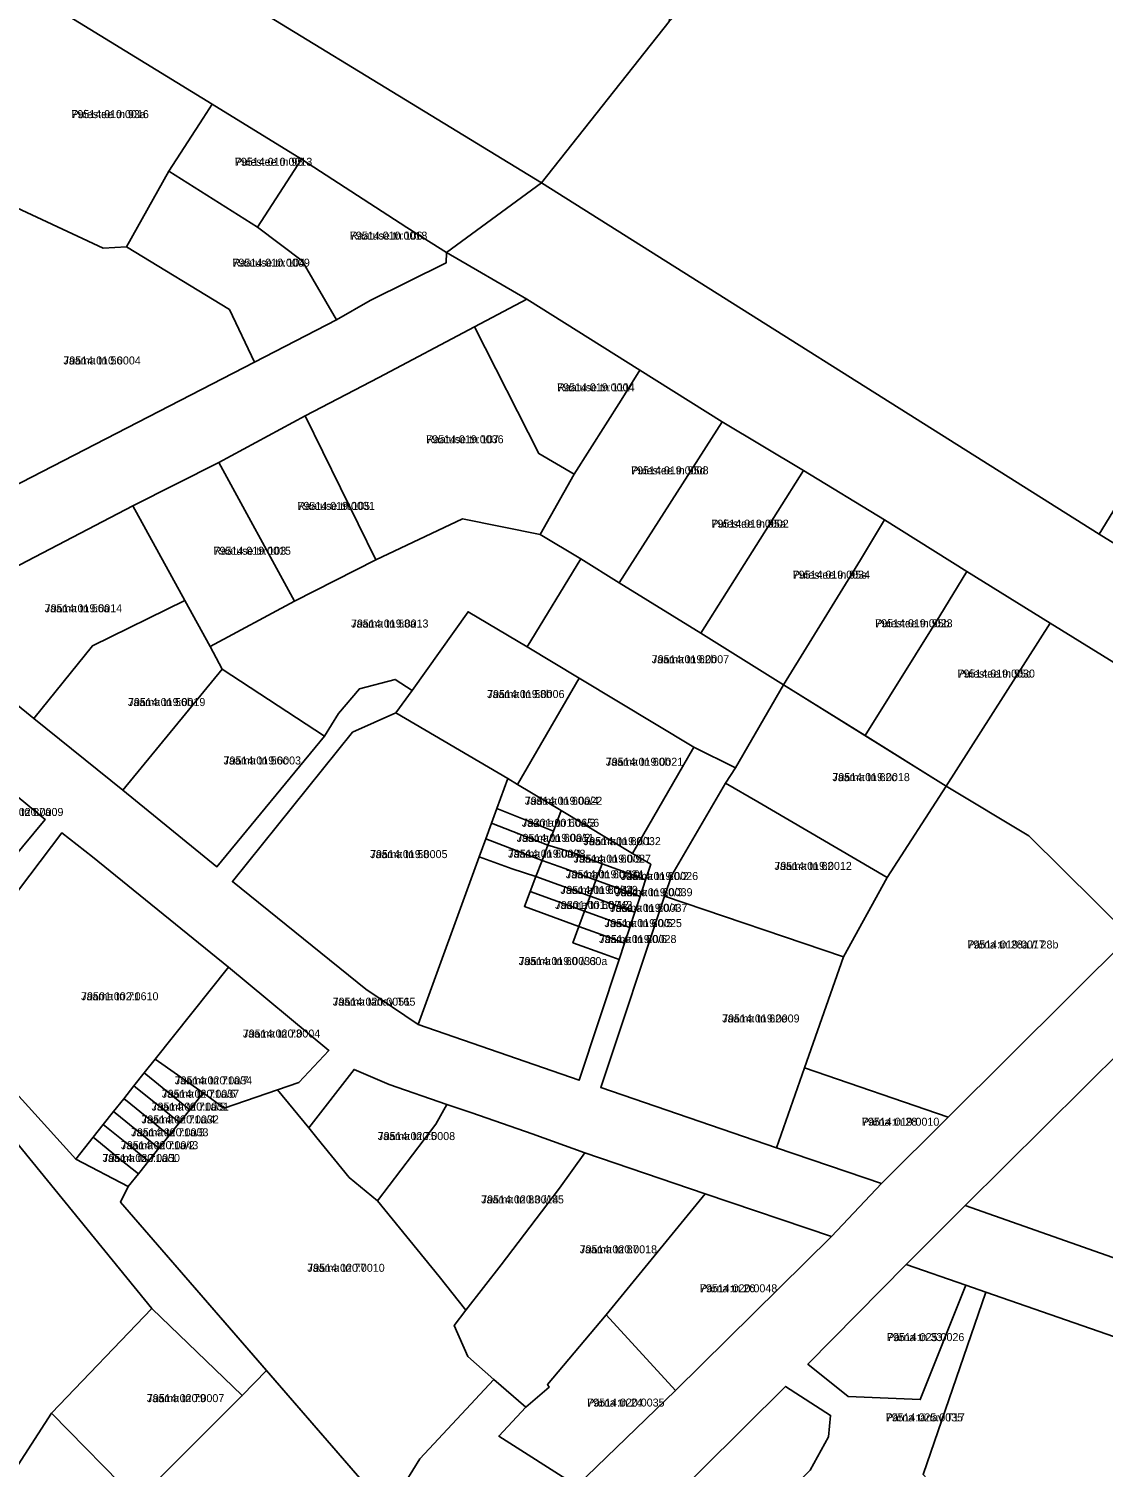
# Model space of a CAD drawing. Extents: x 643847 to 663718, y 6468443 to 6482775.
# Drawn here: x 660254.2 to 660455.6, y 6474642.8 to 6474912.4 of the extents above; entities that cross this region are included whole.
import ezdxf

# ---------------------------------------------------------------- set-up
doc = ezdxf.new("R2010")
doc.units = 0
for name, color, linetype in [('L_AADRESS', 7, 'Continuous'), ('PIIR', 7, 'Continuous'), ('TUNNUS', 7, 'Continuous')]:
    doc.layers.add(name, color=color, linetype=linetype)

msp = doc.modelspace()

# ---------------------------------------------------------------- linework, layer by layer
at = {"layer": 'PIIR'}
for points in [[(660018.44, 6475088.2), (660049.46, 6475069.28), (660085.61, 6475048.72), (660082.8, 6475044.44), (660220.95, 6474958.85), (660222.81, 6474961.5), (660273.5, 6474930.46), (660350.3, 6474883.55), (660332.49, 6474870.47), (660325.03, 6474875.14), (660305.33, 6474887.94), (660288.58, 6474898.26), (660253.22, 6474920.02), (660235.33, 6474931.45), (660226.52, 6474937.11), (660217.82, 6474942.54), (660205.33, 6474950.07), (660198.74, 6474954.05), (660148.99, 6474984.97), (660107.46, 6475010.72), (660077.04, 6475029.58), (660058.7, 6475040.96), (660039.85, 6475052.75), (659979.06, 6475090.16)], [(660461.28, 6474828.33), (660454.79, 6474817.7), (660350.3, 6474883.55), (660374.23, 6474913.79), (660409.69, 6474951.45), (660441.35, 6474976.03), (660462.95, 6474991.36)], [(660491.23, 6474772.82), (660445.6, 6474800.98), (660429.99, 6474810.66), (660414.54, 6474820.37), (660399.35, 6474829.62), (660384.13, 6474838.74), (660368.73, 6474848.39), (660347.54, 6474861.71), (660332.49, 6474870.47), (660350.3, 6474883.55), (660454.79, 6474817.7), (660502.74, 6474788.1)], [(660224.86, 6474812.97), (660296.5, 6474849.9), (660311.89, 6474857.84), (660318.18, 6474861.48), (660332.43, 6474868.55), (660332.49, 6474870.47), (660347.54, 6474861.71), (660337.7, 6474856.54), (660319.81, 6474847.06), (660306, 6474839.85), (660289.82, 6474831.14), (660273.67, 6474822.96), (660234.15, 6474802.38)], [(660233.95, 6474800.38), (660255.16, 6474783.13), (660271.8, 6474769.71), (660289.46, 6474755.33), (660309.6, 6474779.8), (660312.25, 6474784.08), (660316.15, 6474788.72), (660322.86, 6474790.44), (660326.07, 6474788.35), (660322.96, 6474784.2), (660314.87, 6474780.57), (660292.35, 6474752.55), (660317.38, 6474732.41), (660327.17, 6474725.78), (660357.32, 6474715.33), (660364.82, 6474737.94), (660365.85, 6474741.03), (660366.81, 6474743.93), (660367.76, 6474746.82), (660368.76, 6474749.79), (660369.79, 6474752.92), (660370.74, 6474755.81), (660367.33, 6474757.85), (660378.84, 6474777.76), (660386.63, 6474773.91), (660384.78, 6474771.03), (660374.69, 6474753.78), (660373.3, 6474749.84), (660361.39, 6474713.94), (660394.33, 6474702.67), (660413.98, 6474695.95), (660404.6, 6474686.03), (660380.93, 6474694.01), (660358.4, 6474701.7), (660348.52, 6474705.27), (660337.24, 6474709.2), (660332.52, 6474710.79), (660321.76, 6474714.53), (660315.17, 6474717.36), (660306.65, 6474706.39), (660300.81, 6474713.51), (660304.83, 6474714.88), (660310.45, 6474720.88), (660291.65, 6474736.55), (660266.12, 6474757.18), (660260.38, 6474761.68), (660236.33, 6474729.98), (660263.01, 6474700.56), (660272.82, 6474695.38), (660271.41, 6474692.49), (660298.75, 6474660.95), (660294.2, 6474656.23), (660277.24, 6474672.54), (660251.61, 6474703.94)], [(660250.92, 6474756.5), (660257.26, 6474764.2), (660243.82, 6474775.24)], [(660356.89, 6474639.32), (660375.41, 6474657.15), (660404.6, 6474686.03), (660413.98, 6474695.95), (660426.5, 6474708.42), (660460.6, 6474742.34)], [(660466.87, 6474728.69), (660429.66, 6474691.84), (660418.65, 6474680.81), (660400.22, 6474662.1), (660407.73, 6474656.05), (660421.25, 6474655.46), (660429.83, 6474676.89), (660433.55, 6474675.6), (660421.78, 6474641.42)], [(660322.74, 6474633.27), (660271.41, 6474692.49), (660272.82, 6474695.38), (660274.73, 6474697.77), (660274.98, 6474698.1), (660276.65, 6474700.17), (660278.57, 6474702.58), (660280.5, 6474704.99), (660282.42, 6474707.39), (660284.35, 6474709.8), (660286.88, 6474712.95), (660290.81, 6474710.11), (660300.81, 6474713.51), (660306.65, 6474706.39), (660308.15, 6474704.54), (660314.26, 6474697.1), (660319.57, 6474692.74), (660331.09, 6474678.54), (660336.13, 6474672.2), (660333.93, 6474669.38), (660336.47, 6474663.54), (660341.37, 6474659.26), (660327.5, 6474644.38), (660324.87, 6474640.1)], [(660525.52, 6474643.7), (660433.55, 6474675.6), (660429.83, 6474676.89), (660418.65, 6474680.81), (660429.66, 6474691.84), (660464.99, 6474679.43)], [(660400.61, 6474642.26), (660404.07, 6474648.49), (660404.46, 6474652.51), (660396.03, 6474657.95), (660356.65, 6474618.87)]]:
    msp.add_lwpolyline(points, dxfattribs=at)
for points in [[(660350.3, 6474883.55), (660273.5, 6474930.46), (660297.44, 6474965.71), (660332.93, 6474944.23), (660336.54, 6474949.5), (660375.69, 6474924.25), (660374.23, 6474913.79)], [(660288.58, 6474898.26), (660286.87, 6474895.63), (660280.45, 6474885.74), (660272.49, 6474871.56), (660268.15, 6474871.3), (660236.55, 6474886.02), (660236.89, 6474894.75), (660251.6, 6474917.52), (660253.22, 6474920.02)], [(660468.89, 6474838.81), (660486.24, 6474827.89), (660502.24, 6474840.34), (660551.72, 6474911.85), (660583.08, 6474888.31), (660557.74, 6474853.55), (660548.89, 6474841.46), (660544.84, 6474837.75), (660526.72, 6474812.12), (660526.01, 6474811.17), (660519.55, 6474814.87), (660502.74, 6474788.1), (660454.79, 6474817.7), (660461.28, 6474828.33)], [(660305.33, 6474887.94), (660297.04, 6474875.2), (660280.45, 6474885.74), (660286.87, 6474895.63), (660288.58, 6474898.26)], [(660220.08, 6474819.61), (660228.04, 6474829.55), (660220.1, 6474836.87), (660228.67, 6474845.91), (660216.42, 6474860.43), (660214.36, 6474863.01), (660236.55, 6474886.02), (660268.15, 6474871.3), (660272.49, 6474871.56), (660291.82, 6474859.78), (660296.5, 6474849.9), (660224.86, 6474812.97)], [(660296.5, 6474849.9), (660291.82, 6474859.78), (660272.49, 6474871.56), (660280.45, 6474885.74), (660297.04, 6474875.2), (660305.45, 6474868.92), (660311.89, 6474857.84)], [(660318.18, 6474861.48), (660311.89, 6474857.84), (660305.45, 6474868.92), (660297.04, 6474875.2), (660305.33, 6474887.94), (660325.03, 6474875.14), (660332.49, 6474870.47), (660332.43, 6474868.55)], [(660347.54, 6474861.71), (660368.73, 6474848.39), (660365.19, 6474842.77), (660356.38, 6474828.9), (660349.81, 6474832.77), (660337.7, 6474856.54)], [(660337.7, 6474856.54), (660349.81, 6474832.77), (660356.38, 6474828.9), (660350.03, 6474817.59), (660335.45, 6474820.56), (660319.26, 6474812.9), (660306, 6474839.85), (660319.81, 6474847.06)], [(660384.13, 6474838.74), (660364.86, 6474808.54), (660357.68, 6474813.07), (660350.03, 6474817.59), (660356.38, 6474828.9), (660365.19, 6474842.77), (660368.73, 6474848.39)], [(660289.82, 6474831.14), (660306, 6474839.85), (660319.26, 6474812.9), (660303.98, 6474805.11)], [(660399.35, 6474829.62), (660380.16, 6474799.14), (660364.86, 6474808.54), (660384.13, 6474838.74)], [(660289.82, 6474831.14), (660303.98, 6474805.11), (660288.16, 6474796.64), (660283.41, 6474805.26), (660273.67, 6474822.96)], [(660399.35, 6474829.62), (660414.54, 6474820.37), (660410.06, 6474812.86), (660395.64, 6474789.47), (660380.16, 6474799.14)], [(660283.41, 6474805.26), (660266.13, 6474796.72), (660255.16, 6474783.13), (660233.95, 6474800.38), (660234.15, 6474802.38), (660273.67, 6474822.96)], [(660288.16, 6474796.64), (660303.98, 6474805.11), (660319.26, 6474812.9), (660335.45, 6474820.56), (660350.03, 6474817.59), (660357.68, 6474813.07), (660347.6, 6474796.55), (660336.51, 6474803.15), (660326.07, 6474788.35), (660322.86, 6474790.44), (660316.15, 6474788.72), (660312.25, 6474784.08), (660309.6, 6474779.8), (660290.41, 6474792.37)], [(660414.54, 6474820.37), (660429.99, 6474810.66), (660424.94, 6474802.4), (660410.91, 6474779.93), (660395.64, 6474789.47), (660410.06, 6474812.86)], [(660378.84, 6474777.76), (660357.32, 6474790.69), (660347.6, 6474796.55), (660357.68, 6474813.07), (660364.86, 6474808.54), (660380.16, 6474799.14), (660395.64, 6474789.47), (660386.63, 6474773.91)], [(660429.99, 6474810.66), (660445.6, 6474800.98), (660426.12, 6474770.43), (660410.91, 6474779.93), (660424.94, 6474802.4)], [(660255.16, 6474783.13), (660266.13, 6474796.72), (660283.41, 6474805.26), (660288.16, 6474796.64), (660290.41, 6474792.37), (660271.8, 6474769.71)], [(660326.07, 6474788.35), (660336.51, 6474803.15), (660347.6, 6474796.55), (660357.32, 6474790.69), (660345.8, 6474770.76), (660343.96, 6474771.88), (660322.96, 6474784.2)], [(660491.23, 6474772.82), (660460.6, 6474742.34), (660441.61, 6474761.16), (660426.12, 6474770.43), (660445.6, 6474800.98)], [(660271.8, 6474769.71), (660290.41, 6474792.37), (660309.6, 6474779.8), (660289.46, 6474755.33)], [(660345.8, 6474770.76), (660357.32, 6474790.69), (660378.84, 6474777.76), (660367.33, 6474757.85), (660353.97, 6474765.86)], [(660386.63, 6474773.91), (660395.64, 6474789.47), (660426.12, 6474770.43), (660415.07, 6474753.31), (660390.85, 6474767.48), (660384.78, 6474771.03)], [(660317.38, 6474732.41), (660292.35, 6474752.55), (660314.87, 6474780.57), (660322.96, 6474784.2), (660343.96, 6474771.88), (660341.92, 6474766.27), (660340.92, 6474763.52), (660339.85, 6474760.58), (660338.61, 6474757.19), (660327.17, 6474725.78)], [(660257.26, 6474764.2), (660250.92, 6474756.5), (660242.72, 6474754.49), (660233.68, 6474761.95), (660243.82, 6474775.24)], [(660352.5, 6474762.03), (660341.92, 6474766.27), (660343.96, 6474771.88), (660345.8, 6474770.76), (660353.97, 6474765.86)], [(660374.69, 6474753.78), (660384.78, 6474771.03), (660390.85, 6474767.48), (660415.07, 6474753.31), (660406.88, 6474738.47), (660373.3, 6474749.84)], [(660441.61, 6474761.16), (660460.6, 6474742.34), (660426.5, 6474708.42), (660399.58, 6474717.65), (660406.88, 6474738.47), (660415.07, 6474753.31), (660426.12, 6474770.43)], [(660351.49, 6474759.4), (660340.92, 6474763.52), (660341.92, 6474766.27), (660352.5, 6474762.03)], [(660370.74, 6474755.81), (660369.79, 6474752.92), (660367.5, 6474753.76), (660361.64, 6474755.91), (660355.88, 6474758.06), (660351.49, 6474759.4), (660352.5, 6474762.03), (660353.97, 6474765.86), (660367.33, 6474757.85)], [(660236.33, 6474729.98), (660260.38, 6474761.68), (660266.12, 6474757.18), (660291.65, 6474736.55), (660277.9, 6474719.3), (660275.83, 6474716.69), (660273.91, 6474714.27), (660272, 6474711.87), (660270.09, 6474709.47), (660268.15, 6474707.03), (660266.24, 6474704.63), (660263.01, 6474700.56)], [(660350.38, 6474756.5), (660339.85, 6474760.58), (660340.92, 6474763.52), (660351.49, 6474759.4)], [(660350.38, 6474756.5), (660349.24, 6474753.5), (660344.8, 6474754.96), (660338.61, 6474757.19), (660339.85, 6474760.58)], [(660351.49, 6474759.4), (660355.88, 6474758.06), (660361.64, 6474755.91), (660360.49, 6474752.82), (660354.66, 6474754.99), (660350.38, 6474756.5)], [(660357.32, 6474715.33), (660327.17, 6474725.78), (660338.61, 6474757.19), (660344.8, 6474754.96), (660349.24, 6474753.5), (660348.17, 6474750.71), (660347.09, 6474747.92), (660351.36, 6474746.34), (660357.29, 6474744.15), (660356.16, 6474741.11), (660362.08, 6474738.96), (660364.82, 6474737.94)], [(660350.38, 6474756.5), (660354.66, 6474754.99), (660360.49, 6474752.82), (660359.39, 6474749.85), (660353.53, 6474751.95), (660349.24, 6474753.5)], [(660348.17, 6474750.71), (660349.24, 6474753.5), (660353.53, 6474751.95), (660359.39, 6474749.85), (660358.34, 6474747.02), (660352.44, 6474749.16)], [(660369.79, 6474752.92), (660368.76, 6474749.79), (660366.35, 6474750.68), (660360.49, 6474752.82), (660361.64, 6474755.91), (660367.5, 6474753.76)], [(660348.17, 6474750.71), (660352.44, 6474749.16), (660358.34, 6474747.02), (660357.29, 6474744.15), (660351.36, 6474746.34), (660347.09, 6474747.92)], [(660368.76, 6474749.79), (660367.76, 6474746.82), (660365.26, 6474747.72), (660359.39, 6474749.85), (660360.49, 6474752.82), (660366.35, 6474750.68)], [(660367.76, 6474746.82), (660366.81, 6474743.93), (660364.24, 6474744.87), (660358.34, 6474747.02), (660359.39, 6474749.85), (660365.26, 6474747.72)], [(660361.39, 6474713.94), (660373.3, 6474749.84), (660406.88, 6474738.47), (660399.58, 6474717.65), (660394.33, 6474702.67)], [(660366.81, 6474743.93), (660365.85, 6474741.03), (660363.18, 6474742), (660357.29, 6474744.15), (660358.34, 6474747.02), (660364.24, 6474744.87)], [(660365.85, 6474741.03), (660364.82, 6474737.94), (660362.08, 6474738.96), (660356.16, 6474741.11), (660357.29, 6474744.15), (660363.18, 6474742)], [(660310.45, 6474720.88), (660304.83, 6474714.88), (660300.81, 6474713.51), (660290.81, 6474710.11), (660286.88, 6474712.95), (660277.9, 6474719.3), (660291.65, 6474736.55)], [(660429.66, 6474691.84), (660466.87, 6474728.69), (660489.33, 6474716.32), (660464.99, 6474679.43)], [(660275.83, 6474716.69), (660277.9, 6474719.3), (660286.88, 6474712.95), (660284.35, 6474709.8), (660280.86, 6474712.61), (660276.13, 6474716.46)], [(660274.21, 6474714.04), (660273.91, 6474714.27), (660275.83, 6474716.69), (660276.13, 6474716.46), (660280.86, 6474712.61), (660284.35, 6474709.8), (660282.42, 6474707.39), (660278.91, 6474710.21)], [(660321.76, 6474714.53), (660332.52, 6474710.79), (660330.45, 6474707.12), (660319.57, 6474692.74), (660314.26, 6474697.1), (660308.15, 6474704.54), (660306.65, 6474706.39), (660315.17, 6474717.36)], [(660413.98, 6474695.95), (660394.33, 6474702.67), (660399.58, 6474717.65), (660426.5, 6474708.42)], [(660272, 6474711.87), (660273.91, 6474714.27), (660274.21, 6474714.04), (660278.91, 6474710.21), (660282.42, 6474707.39), (660280.5, 6474704.99), (660277.02, 6474707.84), (660272.3, 6474711.64)], [(660270.09, 6474709.47), (660272, 6474711.87), (660272.3, 6474711.64), (660277.02, 6474707.84), (660280.5, 6474704.99), (660278.57, 6474702.58), (660275.06, 6474705.43), (660270.39, 6474709.22)], [(660337.24, 6474709.2), (660348.52, 6474705.27), (660358.4, 6474701.7), (660353.65, 6474695.11), (660348.11, 6474687.79), (660342.73, 6474680.74), (660336.13, 6474672.2), (660331.09, 6474678.54), (660319.57, 6474692.74), (660330.45, 6474707.12), (660332.52, 6474710.79)], [(660268.15, 6474707.03), (660270.09, 6474709.47), (660270.39, 6474709.22), (660275.06, 6474705.43), (660278.57, 6474702.58), (660276.65, 6474700.17), (660273.15, 6474703.02), (660268.47, 6474706.79)], [(660266.55, 6474704.38), (660266.24, 6474704.63), (660268.15, 6474707.03), (660268.47, 6474706.79), (660273.15, 6474703.02), (660276.65, 6474700.17), (660274.98, 6474698.1), (660274.73, 6474697.77), (660271.22, 6474700.62)], [(660251.61, 6474703.94), (660277.24, 6474672.54), (660258.46, 6474652.91), (660247.17, 6474635.51), (660223.79, 6474613.34), (660228.31, 6474608.91), (660210.65, 6474590.05), (660161.83, 6474641.31)], [(660274.73, 6474697.77), (660272.82, 6474695.38), (660263.01, 6474700.56), (660266.24, 6474704.63), (660266.55, 6474704.38), (660271.22, 6474700.62)], [(660342.73, 6474680.74), (660348.11, 6474687.79), (660353.65, 6474695.11), (660358.4, 6474701.7), (660380.93, 6474694.01), (660362.41, 6474671.34), (660351.42, 6474658.3), (660351.7, 6474657.77), (660347.32, 6474654.05), (660341.37, 6474659.26), (660336.47, 6474663.54), (660333.93, 6474669.38), (660336.13, 6474672.2)], [(660404.6, 6474686.03), (660375.41, 6474657.15), (660362.41, 6474671.34), (660380.93, 6474694.01)], [(660418.65, 6474680.81), (660429.83, 6474676.89), (660421.25, 6474655.46), (660407.73, 6474656.05), (660400.22, 6474662.1)], [(660525.52, 6474643.7), (660513.24, 6474618.9), (660490.85, 6474625.17), (660465.74, 6474632.21), (660439.75, 6474623.71), (660438.98, 6474622.69), (660421.78, 6474641.42), (660433.55, 6474675.6)], [(660294.2, 6474656.23), (660274.52, 6474636.58), (660258.46, 6474652.91), (660277.24, 6474672.54)], [(660375.41, 6474657.15), (660356.89, 6474639.32), (660342.28, 6474648.62), (660347.32, 6474654.05), (660351.7, 6474657.77), (660351.42, 6474658.3), (660362.41, 6474671.34)], [(660280.34, 6474563.83), (660271.45, 6474572.98), (660267.66, 6474576.11), (660253.92, 6474562.61), (660246.97, 6474567.33), (660237.97, 6474561.64), (660229.37, 6474570.49), (660236.22, 6474585.57), (660244.22, 6474601.87), (660260.39, 6474622.11), (660247.17, 6474635.51), (660258.46, 6474652.91), (660274.52, 6474636.58), (660294.2, 6474656.23), (660298.75, 6474660.95), (660322.74, 6474633.27), (660314.93, 6474623.06), (660310.08, 6474617.38), (660306.88, 6474614.07), (660298.85, 6474605.37), (660292.96, 6474598.67), (660288.35, 6474596.11), (660286.57, 6474590.81), (660295.14, 6474578.47)], [(660325.53, 6474608.32), (660314.93, 6474623.06), (660322.74, 6474633.27), (660326.75, 6474638.51), (660324.87, 6474640.1), (660327.5, 6474644.38), (660341.37, 6474659.26), (660347.32, 6474654.05), (660342.28, 6474648.62), (660356.89, 6474639.32)], [(660404.46, 6474652.51), (660404.07, 6474648.49), (660400.61, 6474642.26), (660371.97, 6474613.64), (660366.84, 6474612.46), (660361.96, 6474613.62), (660356.65, 6474618.87), (660396.03, 6474657.95)]]:
    msp.add_lwpolyline(points, close=True, dxfattribs=at)

# ---------------------------------------------------------------- texts
at = {"layer": 'L_AADRESS'}
for s, p in [('Puiestee tn 93a', (660262.18, 6474895.66)), ('Puiestee tn 95', (660292.82, 6474886.73)), ('Raatuse tn 106', (660314.38, 6474872.89)), ('Raatuse tn 104', (660292.36, 6474867.82)), ('Jaama tn 56', (660260.68, 6474849.49)), ('Raatuse tn 111', (660353.21, 6474844.45)), ('Raatuse tn 107', (660328.67, 6474834.72)), ('Puiestee tn 95d', (660367.08, 6474828.89)), ('Raatuse tn 105', (660304.54, 6474822.23)), ('Puiestee tn 95a', (660382.11, 6474818.9)), ('Raatuse tn 103', (660288.82, 6474813.82)), ('Puiestee tn 95e', (660397.35, 6474809.34)), ('Jaama tn 56a', (660257.18, 6474803.04)), ('Jaama tn 58a', (660314.59, 6474800.18)), ('Puiestee tn 95b', (660412.82, 6474800.23)), ('Jaama tn 62b', (660370.94, 6474793.49)), ('Puiestee tn 95c', (660428.25, 6474790.8)), ('Jaama tn 58b', (660340.09, 6474786.96)), ('Jaama tn 56b', (660272.78, 6474785.46)), ('Jaama tn 56c', (660290.7, 6474774.51)), ('Jaama tn 60b', (660362.33, 6474774.27)), ('Jaama tn 62c', (660404.8, 6474771.39)), ('Jaama tn 60a/4', (660347.16, 6474766.96)), ('Jaama tn 67a', (660246.18, 6474764.86)), ('Jaama tn 60a/3', (660346.58, 6474762.83)), ('Jaama tn 60a/2', (660345.62, 6474760.01)), ('Jaama tn 60/1', (660358.14, 6474759.39)), ('Jaama tn 58', (660318.16, 6474756.96)), ('Jaama tn 60a/1', (660344.01, 6474757.04)), ('Jaama tn 60/9', (660356.29, 6474756.11)), ('Jaama tn 62', (660393.93, 6474754.75)), ('Jaama tn 60/10', (660354.84, 6474753.18)), ('Jaama tn 60/2', (660365.13, 6474752.85)), ('Jaama tn 60/11', (660353.83, 6474750.26)), ('Jaama tn 60/3', (660364.08, 6474749.82)), ('Jaama tn 60/12', (660352.81, 6474747.43)), ('Jaama tn 60/4', (660363.13, 6474746.89)), ('Jaama tn 60/5', (660362.09, 6474744.03)), ('Jaama tn 60/6', (660361.07, 6474741.04)), ('Pärna tn 28a // 28b', (660430.09, 6474740.02)), ('Jaama tn 60 // 60a', (660346, 6474736.91)), ('Jaama tn 71', (660263.99, 6474730.32)), ('Jaama tänav T65', (660311.15, 6474729.3)), ('Jaama tn 62e', (660384.14, 6474726.16)), ('Jaama tn 73', (660294.31, 6474723.33)), ('Jaama tn 71a/7', (660281.55, 6474714.55)), ('Jaama tn 71a/6', (660279.12, 6474712.04)), ('Jaama tn 71a/5', (660277.21, 6474709.63)), ('Jaama tn 71a/4', (660275.31, 6474707.23)), ('Pärna tn 28', (660410.33, 6474706.8)), ('Jaama tn 71a/3', (660273.36, 6474704.82)), ('Jaama tn 75', (660319.59, 6474704.11)), ('Jaama tn 71a/2', (660271.46, 6474702.4)), ('Jaama tn 71a/1', (660268.02, 6474700)), ('Jaama tn 83 // 85', (660338.98, 6474692.24)), ('Jaama tn 87', (660357.43, 6474682.89)), ('Jaama tn 77', (660306.39, 6474679.42)), ('Pärna tn 26', (660379.96, 6474675.58)), ('Pärna tn 33', (660415.02, 6474666.43)), ('Jaama tn 79', (660276.33, 6474654.99)), ('Pärna tn 24', (660358.84, 6474654.16)), ('Pärna tänav T17', (660414.78, 6474651.38))]:
    msp.add_text(s, height=1.5, dxfattribs=at).set_placement(p)
at = {"layer": 'TUNNUS'}
for s, p in [('79514:010:0016', (660262.18, 6474895.66)), ('79514:010:0013', (660292.82, 6474886.73)), ('79514:010:0018', (660314.38, 6474872.89)), ('79514:010:0009', (660292.36, 6474867.82)), ('79514:010:0004', (660260.68, 6474849.49)), ('79514:019:0004', (660353.21, 6474844.45)), ('79514:019:0036', (660328.67, 6474834.72)), ('79514:019:0008', (660367.08, 6474828.89)), ('79514:019:0031', (660304.54, 6474822.23)), ('79514:019:0002', (660382.11, 6474818.9)), ('79514:019:0015', (660288.82, 6474813.82)), ('79514:019:0034', (660397.35, 6474809.34)), ('79514:019:0014', (660257.18, 6474803.04)), ('79514:019:0013', (660314.59, 6474800.18)), ('79514:019:0023', (660412.82, 6474800.23)), ('79514:019:0007', (660370.94, 6474793.49)), ('79514:019:0030', (660428.25, 6474790.8)), ('79514:019:0006', (660340.09, 6474786.96)), ('79514:019:0019', (660272.78, 6474785.46)), ('79514:019:0003', (660290.7, 6474774.51)), ('79514:019:0021', (660362.33, 6474774.27)), ('79514:019:0018', (660404.8, 6474771.39)), ('79514:019:0022', (660347.16, 6474766.96)), ('79514:020:0009', (660246.18, 6474764.86)), ('79301:001:0656', (660346.58, 6474762.83)), ('79514:019:0011', (660345.62, 6474760.01)), ('79514:019:0032', (660358.14, 6474759.39)), ('79514:019:0005', (660318.16, 6474756.96)), ('79514:019:0038', (660344.01, 6474757.04)), ('79514:019:0027', (660356.29, 6474756.11)), ('79514:019:0012', (660393.93, 6474754.75)), ('79514:019:0024', (660354.84, 6474753.18)), ('79514:019:0026', (660365.13, 6474752.85)), ('79514:019:0029', (660353.83, 6474750.26)), ('79514:019:0039', (660364.08, 6474749.82)), ('79301:001:0743', (660352.81, 6474747.43)), ('79514:019:0037', (660363.13, 6474746.89)), ('79514:019:0025', (660362.09, 6474744.03)), ('79514:019:0028', (660361.07, 6474741.04)), ('79514:019:0017', (660430.09, 6474740.02)), ('79514:019:0033', (660346, 6474736.91)), ('79501:002:0610', (660263.99, 6474730.32)), ('79514:020:0051', (660311.15, 6474729.3)), ('79514:019:0009', (660384.14, 6474726.16)), ('79514:020:0004', (660294.31, 6474723.33)), ('79514:020:0034', (660281.55, 6474714.55)), ('79514:020:0037', (660279.12, 6474712.04)), ('79514:020:0031', (660277.21, 6474709.63)), ('79514:020:0032', (660275.31, 6474707.23)), ('79514:019:0010', (660410.33, 6474706.8)), ('79514:020:0033', (660273.36, 6474704.82)), ('79514:020:0008', (660319.59, 6474704.11)), ('79514:020:0043', (660271.46, 6474702.4)), ('79514:020:0050', (660268.02, 6474700)), ('79514:020:0014', (660338.98, 6474692.24)), ('79514:020:0018', (660357.43, 6474682.89)), ('79514:020:0010', (660306.39, 6474679.42)), ('79514:020:0048', (660379.96, 6474675.58)), ('79514:025:0026', (660415.02, 6474666.43)), ('79514:020:0007', (660276.33, 6474654.99)), ('79514:020:0035', (660358.84, 6474654.16)), ('79514:025:0035', (660414.78, 6474651.38))]:
    msp.add_text(s, height=1.5, dxfattribs=at).set_placement(p)

doc.saveas('drawing.dxf')
